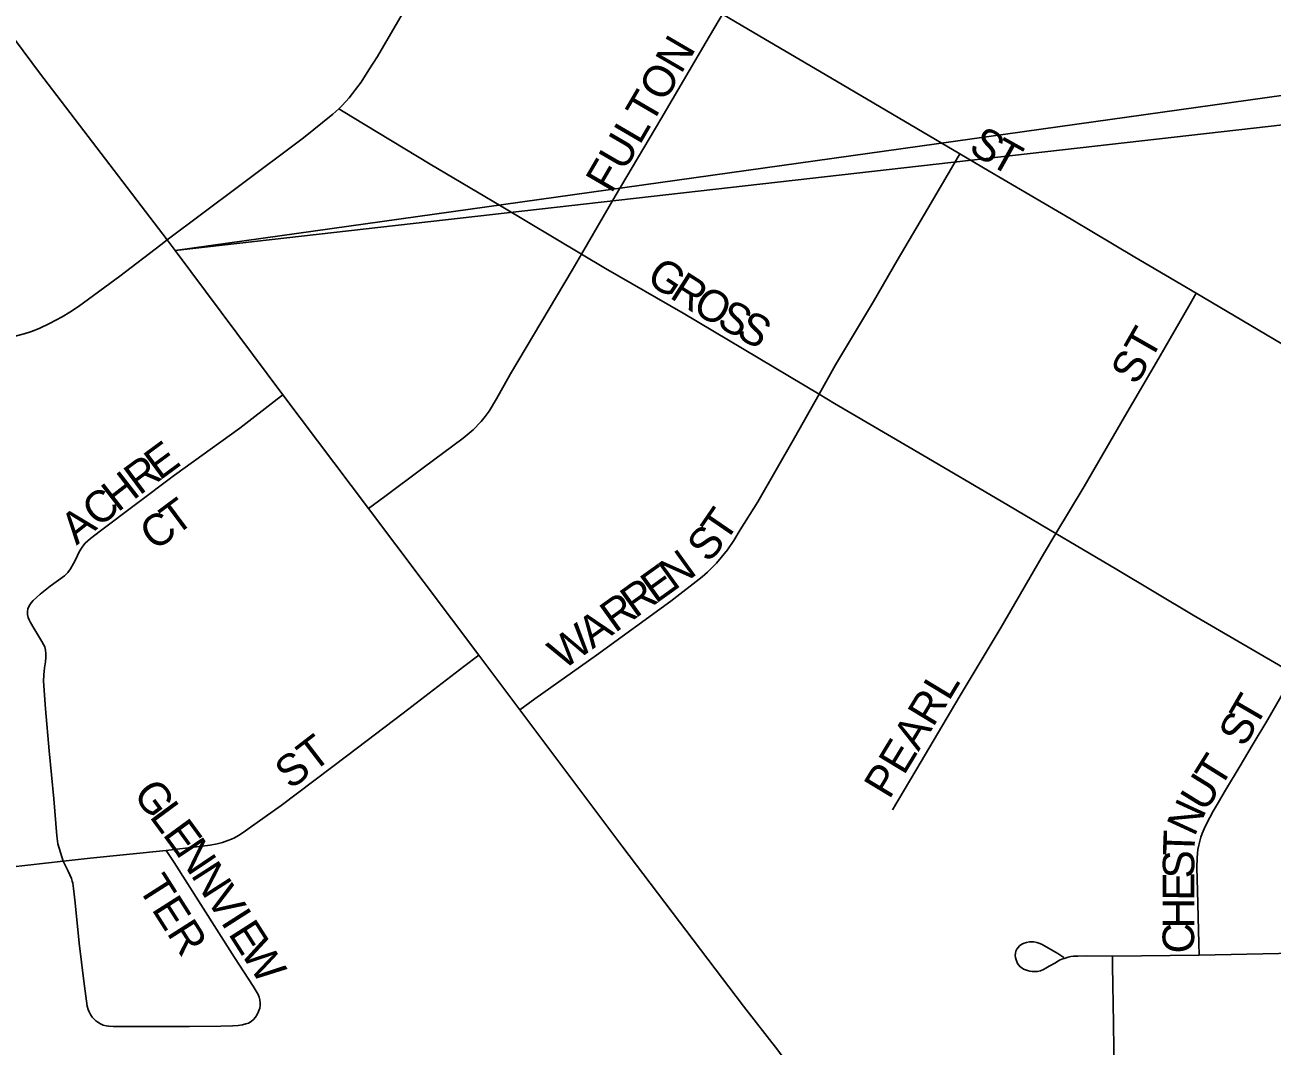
# Model space of a CAD drawing. Extents: x 1772825 to 1773716, y 1138558 to 1139032.
# Drawn here: x 1773357.11 to 1773364.59, y 1138855.84 to 1138861.97 of the extents above; entities that cross this region are included whole.
import ezdxf

# ---------------------------------------------------------------- set-up
doc = ezdxf.new("R2010")
doc.units = 0
for name, color, linetype in [('Default', 7, 'Continuous'), ('GM_X_City_Street', 7, 'Continuous'), ('GM_X_City_Street_Text', 7, 'Continuous'), ('GM_X_State_Route', 7, 'Continuous'), ('SH_Text', 7, 'Continuous')]:
    doc.layers.add(name, color=color, linetype=linetype)

msp = doc.modelspace()

# ---------------------------------------------------------------- linework, layer by layer
at = {"layer": 'Default'}
msp.add_lwpolyline([(1773364.4636, 1138850.3137), (1773364.1064, 1138851.0309), (1773363.857, 1138851.5316), (1773363.5762, 1138852.0866), (1773363.5038, 1138852.2295), (1773363.2994, 1138852.6336), (1773362.9267, 1138853.3769), (1773362.5095, 1138854.2014), (1773362.1348, 1138854.9497), (1773361.8921, 1138855.4383), (1773361.8535, 1138855.5056), (1773361.7548, 1138855.6487), (1773361.6296, 1138855.8198), (1773361.423, 1138856.0845), (1773360.6942, 1138857.0451), (1773360.0818, 1138857.861), (1773359.8359, 1138858.1873), (1773359.1751, 1138859.0684), (1773358.6614, 1138859.7498), (1773358.0159, 1138860.6138)], dxfattribs=at)
at = {"layer": 'GM_X_City_Street'}
for points in [[(1773358.996, 1138861.4641), (1773359.0158, 1138861.4839), (1773359.0593, 1138861.5302), (1773359.0794, 1138861.5558), (1773359.0972, 1138861.5796), (1773359.13, 1138861.624), (1773359.1777, 1138861.6981), (1773359.2287, 1138861.7786), (1773359.5237, 1138862.2882), (1773359.8238, 1138862.7919), (1773359.8723, 1138862.8743)], [(1773360.4515, 1138860.5924), (1773360.6551, 1138860.9404), (1773360.928, 1138861.4027), (1773361.2009, 1138861.8666), (1773361.2986, 1138862.0321)], [(1773361.2986, 1138862.0321), (1773361.4887, 1138861.919), (1773361.9477, 1138861.6493), (1773362.7215, 1138861.1941)], [(1773357.968, 1138860.6778), (1773358.3949, 1138860.9988), (1773358.7848, 1138861.2901), (1773358.9606, 1138861.4315), (1773358.996, 1138861.4641)], [(1773358.996, 1138861.4641), (1773359.0787, 1138861.4142), (1773359.5442, 1138861.1331), (1773359.9695, 1138860.8798), (1773360.4515, 1138860.5924)], [(1773361.8773, 1138859.7534), (1773361.9765, 1138859.9295), (1773362.2034, 1138860.3094), (1773362.3465, 1138860.5546), (1773362.5289, 1138860.8656), (1773362.6851, 1138861.132), (1773362.7215, 1138861.1941)], [(1773362.7215, 1138861.1941), (1773362.8967, 1138861.0912), (1773363.3887, 1138860.8027), (1773363.772, 1138860.5741), (1773364.1392, 1138860.3584)], [(1773356.4796, 1138860.0237), (1773356.8179, 1138860.0641), (1773356.9906, 1138860.0888), (1773357.0564, 1138860.102), (1773357.1089, 1138860.1152), (1773357.1534, 1138860.1284), (1773357.1994, 1138860.1465), (1773357.2619, 1138860.1761), (1773357.3376, 1138860.2172), (1773357.3836, 1138860.2452), (1773357.4347, 1138860.2781), (1773357.6833, 1138860.4609), (1773357.9291, 1138860.6484), (1773357.968, 1138860.6778)], [(1773359.1751, 1138859.0684), (1773359.2723, 1138859.1406), (1773359.5024, 1138859.3118), (1773359.7429, 1138859.4888), (1773359.8018, 1138859.5388), (1773359.8513, 1138859.5903), (1773359.8742, 1138859.6195), (1773359.8988, 1138859.6523), (1773359.9415, 1138859.7247), (1773360.027, 1138859.8761), (1773360.3954, 1138860.4962), (1773360.4515, 1138860.5924)], [(1773360.4515, 1138860.5924), (1773360.5954, 1138860.5066), (1773361.0626, 1138860.2387), (1773361.8773, 1138859.7534)], [(1773363.2975, 1138858.9173), (1773363.4669, 1138859.2002), (1773363.7102, 1138859.618), (1773363.9157, 1138859.97), (1773364.1032, 1138860.2958), (1773364.1392, 1138860.3584)], [(1773364.1392, 1138860.3584), (1773365.0256, 1138859.8343), (1773365.4368, 1138859.5944), (1773365.5681, 1138859.5171)], [(1773357.3436, 1138856.9522), (1773357.3269, 1138857.0054), (1773357.3187, 1138857.0316), (1773357.3121, 1138857.0579), (1773357.3055, 1138857.1056), (1773357.2874, 1138857.3277), (1773357.2593, 1138857.6139), (1773357.2379, 1138857.8655), (1773357.2246, 1138858.0316), (1773357.2264, 1138858.0711), (1773357.2312, 1138858.1123), (1773357.2369, 1138858.1484), (1773357.2394, 1138858.1748), (1773357.2394, 1138858.1978), (1773357.2378, 1138858.2191), (1773357.2325, 1138858.2373), (1773357.225, 1138858.2528), (1773357.2148, 1138858.2701), (1773357.1917, 1138858.3096), (1773357.1671, 1138858.3507), (1773357.1473, 1138858.3836), (1773357.1395, 1138858.4001), (1773357.1337, 1138858.4149), (1773357.1304, 1138858.4329), (1773357.1292, 1138858.4494), (1773357.132, 1138858.4658), (1773357.1361, 1138858.4765), (1773357.1427, 1138858.4906), (1773357.1509, 1138858.5012), (1773357.1637, 1138858.5168), (1773357.2047, 1138858.5547), (1773357.2656, 1138858.6024), (1773357.3504, 1138858.6633), (1773357.3718, 1138858.6847), (1773357.3882, 1138858.706), (1773357.4062, 1138858.7372), (1773357.421, 1138858.7669), (1773357.4375, 1138858.8031), (1773357.4489, 1138858.8245), (1773357.4605, 1138858.8409), (1773357.4753, 1138858.859), (1773357.5082, 1138858.8886), (1773357.5674, 1138858.9347), (1773357.7779, 1138859.091), (1773358.0118, 1138859.267), (1773358.4027, 1138859.5501), (1773358.6264, 1138859.7229), (1773358.6614, 1138859.7498)], [(1773360.0818, 1138857.861), (1773360.1728, 1138857.9257), (1773360.5427, 1138858.1889), (1773360.9884, 1138858.513), (1773361.1759, 1138858.6578), (1773361.2087, 1138858.6858), (1773361.2409, 1138858.7171), (1773361.263, 1138858.7401), (1773361.2894, 1138858.773), (1773361.3272, 1138858.8207), (1773361.3666, 1138858.8767), (1773361.4045, 1138858.9392), (1773361.5096, 1138859.1086), (1773361.7296, 1138859.4911), (1773361.8773, 1138859.7534)], [(1773361.8773, 1138859.7534), (1773361.9707, 1138859.6978), (1773362.4987, 1138859.3871), (1773362.9692, 1138859.1109), (1773363.2975, 1138858.9173)], [(1773362.3178, 1138857.2606), (1773362.4574, 1138857.4959), (1773362.7238, 1138857.9466), (1773362.9687, 1138858.3562), (1773363.2236, 1138858.7938), (1773363.2975, 1138858.9173)], [(1773363.2975, 1138858.9173), (1773363.6634, 1138858.7014), (1773364.1207, 1138858.4285), (1773364.6324, 1138858.1294), (1773364.7257, 1138858.0736)], [(1773357.9612, 1138857.0179), (1773358.2257, 1138857.0493), (1773358.2675, 1138857.0575), (1773358.2989, 1138857.0659), (1773358.3309, 1138857.0766), (1773358.3523, 1138857.0848), (1773358.3712, 1138857.0938), (1773358.3959, 1138857.1078), (1773358.4296, 1138857.1293), (1773358.4599, 1138857.1505), (1773358.6507, 1138857.287), (1773359.0506, 1138857.5886), (1773359.3824, 1138857.841), (1773359.7473, 1138858.1196), (1773359.8359, 1138858.1873)], [(1773364.1574, 1138856.389), (1773364.1555, 1138856.4612), (1773364.1472, 1138856.7753), (1773364.144, 1138856.9151), (1773364.1456, 1138856.9728), (1773364.1468, 1138856.999), (1773364.15, 1138857.0229), (1773364.155, 1138857.0484), (1773364.1604, 1138857.0731), (1773364.1673, 1138857.0969), (1773364.1752, 1138857.1191), (1773364.187, 1138857.1472), (1773364.2012, 1138857.1766), (1773364.2418, 1138857.2522), (1773364.2702, 1138857.3036), (1773364.3099, 1138857.3692), (1773364.402, 1138857.5254), (1773364.4744, 1138857.6465), (1773364.568, 1138857.8034), (1773364.7257, 1138858.0736)], [(1773357.3436, 1138856.9522), (1773357.373, 1138856.8925), (1773357.3926, 1138856.8498), (1773357.3976, 1138856.8334), (1773357.4017, 1138856.8202), (1773357.4042, 1138856.8045), (1773357.4063, 1138856.7897), (1773357.4145, 1138856.7025), (1773357.4393, 1138856.4608), (1773357.4665, 1138856.2339), (1773357.4871, 1138856.0841), (1773357.4928, 1138856.0644), (1773357.499, 1138856.0488), (1773357.5081, 1138856.0332), (1773357.5179, 1138856.0184), (1773357.5279, 1138856.0068), (1773357.5393, 1138855.9961), (1773357.5508, 1138855.9872), (1773357.5673, 1138855.9781), (1773357.5838, 1138855.9706), (1773357.6018, 1138855.9658), (1773357.6166, 1138855.9633), (1773357.6438, 1138855.9608), (1773357.6746, 1138855.9608), (1773357.8474, 1138855.9608), (1773358.1009, 1138855.9607), (1773358.2882, 1138855.9627), (1773358.3616, 1138855.9649), (1773358.3922, 1138855.9675), (1773358.4184, 1138855.9718), (1773358.4398, 1138855.9775), (1773358.4547, 1138855.9825), (1773358.4702, 1138855.9915), (1773358.4859, 1138856.0046), (1773358.4966, 1138856.0177), (1773358.5073, 1138856.0334), (1773358.5155, 1138856.0516), (1773358.5221, 1138856.0713), (1773358.5245, 1138856.0877), (1773358.5249, 1138856.1009), (1773358.5237, 1138856.1214), (1773358.5196, 1138856.1379), (1773358.513, 1138856.1543), (1773358.4822, 1138856.2028), (1773358.3711, 1138856.3763), (1773358.1695, 1138856.6929), (1773358.0083, 1138856.9445), (1773357.9612, 1138857.0179)], [(1773357.3436, 1138856.9522), (1773357.5061, 1138856.9704), (1773357.9612, 1138857.0179)], [(1773357.0245, 1138856.9163), (1773357.3436, 1138856.9522)], [(1773363.3455, 1138856.3754), (1773363.3102, 1138856.3984), (1773363.2815, 1138856.4156), (1773363.2148, 1138856.4535), (1773363.2012, 1138856.4592), (1773363.1839, 1138856.4656), (1773363.1659, 1138856.469), (1773363.1519, 1138856.4697), (1773363.1387, 1138856.469), (1773363.1214, 1138856.4656), (1773363.1066, 1138856.4608), (1773363.0935, 1138856.4549), (1773363.0804, 1138856.4459), (1773363.0705, 1138856.4361), (1773363.0631, 1138856.4254), (1773363.0582, 1138856.4138), (1773363.0549, 1138856.4015), (1773363.0541, 1138856.3875), (1773363.0557, 1138856.3752), (1773363.059, 1138856.3612), (1773363.0631, 1138856.3506), (1773363.0681, 1138856.3399), (1773363.0747, 1138856.3299), (1773363.0837, 1138856.3201), (1773363.0927, 1138856.3127), (1773363.1043, 1138856.3061), (1773363.1157, 1138856.3012), (1773363.1281, 1138856.2971), (1773363.1421, 1138856.2938), (1773363.1552, 1138856.2921), (1773363.1725, 1138856.2905), (1773363.1882, 1138856.2921), (1773363.2046, 1138856.2962), (1773363.2227, 1138856.3037), (1773363.2382, 1138856.3119), (1773363.2575, 1138856.3227), (1773363.2945, 1138856.3442), (1773363.3102, 1138856.3532), (1773363.3241, 1138856.3606), (1773363.3341, 1138856.3647), (1773363.3464, 1138856.3697), (1773363.3711, 1138856.377), (1773363.3866, 1138856.3804), (1773363.4039, 1138856.3829), (1773363.4303, 1138856.3837), (1773363.4838, 1138856.3844), (1773363.6363, 1138856.3835)], [(1773364.1574, 1138856.389), (1773365.1121, 1138856.4095), (1773365.6992, 1138856.4244), (1773366.4008, 1138856.4426), (1773366.5012, 1138856.4456)], [(1773363.6363, 1138856.3835), (1773364.1574, 1138856.389)], [(1773363.6485, 1138855.5147), (1773363.6423, 1138855.9826), (1773363.6372, 1138856.3247), (1773363.6363, 1138856.3835)]]:
    msp.add_lwpolyline(points, dxfattribs=at)
at = {"layer": 'GM_X_State_Route'}
for points in [[(1773358.0159, 1138860.6138), (1773357.968, 1138860.6778), (1773357.2018, 1138861.6807), (1773356.8135, 1138862.2011), (1773356.4806, 1138862.6475), (1773355.9419, 1138863.3602), (1773355.6985, 1138863.6876), (1773355.1504, 1138864.422), (1773355.11, 1138864.4761), (1773354.3498, 1138865.5056), (1773353.8718, 1138866.1387), (1773353.8077, 1138866.2291), (1773353.6678, 1138866.4364), (1773353.6349, 1138866.4857), (1773353.6037, 1138866.5285), (1773353.5789, 1138866.558), (1773353.5559, 1138866.5827), (1773353.5526, 1138866.5858), (1773353.4842, 1138866.6387), (1773353.423, 1138866.6841), (1773353.3618, 1138866.7276), (1773353.2927, 1138866.7769), (1773353.2334, 1138866.8183), (1773353.1663, 1138866.8636)], [(1773363.5762, 1138852.0866), (1773363.5038, 1138852.2295), (1773363.2994, 1138852.6336), (1773362.9267, 1138853.3769), (1773362.5095, 1138854.2014), (1773362.3481, 1138854.5226), (1773362.1348, 1138854.9497), (1773361.9785, 1138855.2705), (1773361.9357, 1138855.3576), (1773361.8921, 1138855.4383), (1773361.8535, 1138855.5056), (1773361.8239, 1138855.55), (1773361.7548, 1138855.6487), (1773361.6823, 1138855.7491), (1773361.6296, 1138855.8198), (1773361.423, 1138856.0845), (1773360.6942, 1138857.0451), (1773360.0818, 1138857.861), (1773359.8359, 1138858.1873), (1773359.1751, 1138859.0684), (1773358.6614, 1138859.7498), (1773358.0159, 1138860.6138)]]:
    msp.add_lwpolyline(points, dxfattribs=at)
at = {"layer": 'SH_Text'}
msp.add_lwpolyline([(1773543.4131, 1138886.6359), (1773358.0159, 1138860.6138), (1773543.4131, 1138881.6901)], close=True, dxfattribs=at)

# ---------------------------------------------------------------- texts
at = {"layer": 'GM_X_City_Street_Text'}
for s, height, rotation, p in [('FULTON', 0.18939, 59.74186, (1773360.6316, 1138860.9511)), ('S', 0.1894, 327.08262, (1773362.7661, 1138861.2123)), ('T', 0.1894, 330.82474, (1773362.8896, 1138861.1329)), ('G', 0.1894, 326.41905, (1773360.8322, 1138860.4293)), ('R', 0.1894, 327.44927, (1773360.9742, 1138860.3351)), ('O', 0.1894, 330.29298, (1773361.1095, 1138860.249)), ('S', 0.1894, 330.75184, (1773361.2557, 1138860.1657)), ('S', 0.1894, 330.74641, (1773361.372, 1138860.1005)), ('ST', 0.18939, 60.25679, (1773363.7815, 1138859.8007)), ('E', 0.1894, 36.38898, (1773357.9215, 1138859.2322)), ('R', 0.1894, 36.48621, (1773357.801, 1138859.1431)), ('H', 0.1894, 37.85773, (1773357.6703, 1138859.0415)), ('C', 0.1894, 38.63325, (1773357.5537, 1138858.9483)), ('T', 0.1894, 36.78487, (1773358.0171, 1138858.8991)), ('A', 0.1894, 38.63591, (1773357.4235, 1138858.8442)), ('C', 0.1894, 35.58284, (1773357.8916, 1138858.8093)), ('T', 0.1894, 55.57608, (1773361.3144, 1138858.8552)), ('S', 0.1894, 49.19415, (1773361.2132, 1138858.7361)), ('N', 0.1894, 35.79079, (1773361.0059, 1138858.5719)), ('E', 0.1894, 35.65569, (1773360.8971, 1138858.4938)), ('R', 0.1894, 35.6506, (1773360.7753, 1138858.4064)), ('R', 0.1894, 35.6506, (1773360.6534, 1138858.319)), ('W', 0.1894, 35.64909, (1773360.3419, 1138858.0956)), ('A', 0.1894, 35.65455, (1773360.518, 1138858.2218)), ('PEARL', 0.18939, 58.81347, (1773362.2986, 1138857.3181)), ('T', 0.1894, 59.82812, (1773364.4941, 1138857.7459)), ('S', 0.1894, 60.7464, (1773364.4293, 1138857.6302)), ('ST', 0.18939, 37.5629, (1773358.7073, 1138857.378)), ('T', 0.1894, 57.97723, (1773364.2826, 1138857.3828)), ('U', 0.1894, 58.25645, (1773364.1951, 1138857.2413)), ('G', 0.1894, 306.43714, (1773357.7577, 1138857.3542)), ('N', 0.1894, 65.31186, (1773364.1284, 1138857.0953)), ('L', 0.1894, 306.41098, (1773357.8567, 1138857.2201)), ('E', 0.1894, 306.21419, (1773357.9358, 1138857.1129)), ('N', 0.1894, 303.86584, (1773358.0134, 1138857.007)), ('T', 0.1894, 88.00529, (1773364.1283, 1138856.9812)), ('N', 0.1894, 302.61704, (1773358.1056, 1138856.8695)), ('S', 0.1894, 89.83244, (1773364.128, 1138856.8495)), ('TER', 0.18939, 302.47184, (1773357.7872, 1138856.7958)), ('E', 0.1894, 89.83244, (1773364.1276, 1138856.7161)), ('V', 0.1894, 302.53825, (1773358.1954, 1138856.7292)), ('I', 0.1894, 302.53825, (1773358.2851, 1138856.5887)), ('H', 0.1894, 89.83529, (1773364.1271, 1138856.5495)), ('E', 0.1894, 302.57219, (1773358.33, 1138856.5184)), ('C', 0.1894, 89.82997, (1773364.1267, 1138856.3995)), ('W', 0.1894, 302.53825, (1773358.4018, 1138856.406))]:
    msp.add_text(s, height=height, rotation=rotation, dxfattribs=at).set_placement(p)

doc.saveas('drawing.dxf')
